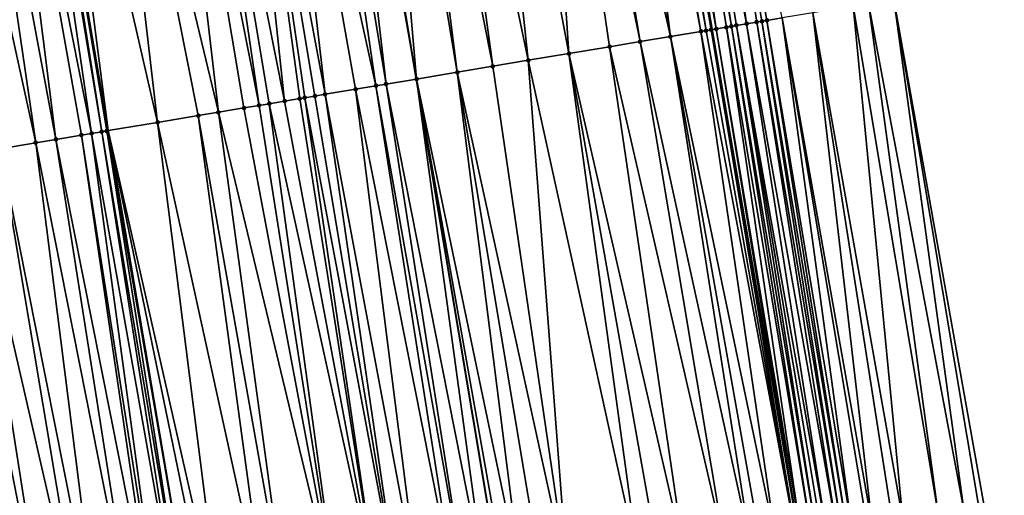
# Model space of a CAD drawing. Header units: feet. Extents: x 2004186 to 2014793, y 836912 to 864902.
# Tile 309 of 656: x 2010650 to 2010688, y 846904 to 846923. Entities that reach past the tile are written whole.
import ezdxf

# ---------------------------------------------------------------- set-up
doc = ezdxf.new("R2010")
doc.units = ezdxf.units.FT
doc.header["$LTSCALE"] = 100
doc.header["$MEASUREMENT"] = 0
for name, color, linetype, lineweight in [('EP_Travel Lane', 5, 'Continuous', 40), ('GPL_Skip Line', 2, 'Continuous', 40), ('Road Shots', 4, 'Continuous', 200), ('Road X-Section', 30, 'Continuous', 13)]:
    doc.layers.add(name, color=color, linetype=linetype, lineweight=lineweight)
doc.layers.add('I-77 SB_MM21-27-Surface-Border', color=7, linetype='Continuous')
doc.layers.add('I-77 SB_MM21-27-Surface-TIN', color=7, linetype='Continuous')

msp = doc.modelspace()

# ---------------------------------------------------------------- linework, layer by layer
at = {"layer": 'EP_Travel Lane'}
msp.add_polyline3d([(2010715.735963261, 846664.6658160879, 434.3752531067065), (2010713.237841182, 846684.5090044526, 434.4749568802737), (2010710.684523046, 846704.5247470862, 434.5855485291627), (2010707.855985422, 846724.3236801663, 434.6360939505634), (2010705.027466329, 846744.122483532, 434.7206027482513), (2010702.198945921, 846763.9212961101, 434.8027373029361), (2010699.370410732, 846783.7202121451, 434.8577235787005), (2010696.295187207, 846803.611508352, 434.9162993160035), (2010693.214281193, 846823.3727187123, 434.9740612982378), (2010690.13338168, 846843.133887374, 435.0463944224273), (2010687.052480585, 846862.8950661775, 435.1151451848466), (2010683.667127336, 846882.7581851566, 435.1482525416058), (2010680.285678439, 846902.4704163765, 435.1690204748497), (2010676.904234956, 846922.1826160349, 435.2100769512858), (2010673.522791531, 846941.8948153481, 435.2512900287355), (2010669.801309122, 846961.7875387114, 435.2640511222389), (2010666.119509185, 846981.4457389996, 435.2751564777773)], dxfattribs=at)
at = {"layer": 'GPL_Skip Line'}
for points in [[(2010689.671370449, 846681.4867430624, 433.6147614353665), (2010687.142786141, 846701.1469352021, 433.692900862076), (2010684.294927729, 846720.9430096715, 433.7648871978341), (2010681.44706819, 846740.7390919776, 433.8348604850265), (2010678.599226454, 846760.5350505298, 433.9372402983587), (2010675.751368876, 846780.3311191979, 434.0107750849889), (2010672.714771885, 846799.9708357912, 434.0703447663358), (2010669.633122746, 846819.7319318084, 434.1279852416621), (2010666.551469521, 846839.4930540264, 434.1764418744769), (2010663.469819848, 846859.2541534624, 434.2328747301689), (2010660.154789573, 846878.8243072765, 434.2630681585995), (2010656.799110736, 846898.5408359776, 434.2936234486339), (2010653.443432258, 846918.2573625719, 434.3255015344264), (2010650.08775645, 846937.9738734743, 434.3675181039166), (2010646.490264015, 846957.3922642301, 434.3824924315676), (2010642.843041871, 846977.0569805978, 434.4017730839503), (2010639.195819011, 846996.7217008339, 434.413337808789)], [(2010701.458350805, 846682.9983243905, 434.0519981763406), (2010698.883065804, 846702.8314638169, 434.1350826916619), (2010696.039679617, 846722.6281430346, 434.2167407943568), (2010693.196283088, 846742.4248942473, 434.2795230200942), (2010690.352898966, 846762.2215590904, 434.3649498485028), (2010687.509509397, 846782.0182618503, 434.4404354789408), (2010684.477823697, 846801.7869623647, 434.498121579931), (2010681.424079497, 846821.5523482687, 434.5630126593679), (2010678.370330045, 846841.3177681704, 434.6160874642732), (2010675.316581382, 846861.08318297, 434.6709356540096), (2010672.030820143, 846880.8113186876, 434.6987747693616), (2010668.729318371, 846900.5369037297, 434.7364207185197), (2010665.427814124, 846920.2625035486, 434.7645872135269), (2010662.126313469, 846939.9880819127, 434.8065171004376), (2010658.425751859, 846959.6426882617, 434.8346404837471), (2010654.719709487, 846979.2963235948, 434.8327586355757)]]:
    msp.add_polyline3d(points, dxfattribs=at)
at = {"layer": 'I-77 SB_MM21-27-Surface-Border', "color": 3, "linetype": 'ByBlock', "lineweight": -2}
msp.add_polyline3d([(2010672.408039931, 846982.6314347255, 435.51408817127), (2010675.917543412, 846962.9407526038, 435.4873497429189), (2010680.076805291, 846942.9913875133, 435.4904594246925), (2010683.97008181, 846923.3648108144, 435.4765264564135), (2010687.468850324, 846903.672177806, 435.4792707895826), (2010690.967602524, 846883.979642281, 435.4195257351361), (2010694.291771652, 846864.012715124, 435.3930474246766), (2010697.543175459, 846844.2778362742, 435.338773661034), (2010700.79457517, 846824.5429839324, 435.2751938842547), (2010703.650661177, 846804.7470818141, 435.202900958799), (2010706.712832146, 846784.7736933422, 435.1420275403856), (2010709.556224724, 846764.9769696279, 435.0720572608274), (2010712.003667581, 846745.1234671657, 434.9785924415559), (2010714.649086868, 846725.2983431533, 434.8997823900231), (2010717.096534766, 846705.4448055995, 434.8155165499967), (2010719.312135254, 846685.2879506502, 434.7076173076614), (2010721.660792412, 846665.4255960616, 434.6020388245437)], dxfattribs=at)
at = {"layer": 'I-77 SB_MM21-27-Surface-TIN', "color": 128, "linetype": 'ByBlock', "lineweight": -2}
for points in [[(2010675.539872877, 846942.232279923, 435.3370645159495), (2010674.553584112, 846942.0672512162, 435.3071290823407), (2010678.249602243, 846922.4076725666, 435.2847605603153)], [(2010675.539872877, 846942.232279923, 435.3370645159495), (2010679.038631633, 846922.5397052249, 435.302493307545), (2010679.630408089, 846922.6387033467, 435.3327103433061)], [(2010675.539872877, 846942.232279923, 435.3370645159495), (2010678.841373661, 846922.5067007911, 435.2956668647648), (2010679.038631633, 846922.5397052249, 435.302493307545)], [(2010675.539872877, 846942.232279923, 435.3370645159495), (2010678.644116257, 846922.4736929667, 435.2910153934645), (2010678.841373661, 846922.5067007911, 435.2956668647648)], [(2010675.539872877, 846942.232279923, 435.3370645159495), (2010678.249602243, 846922.4076725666, 435.2847605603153), (2010678.644116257, 846922.4736929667, 435.2910153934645)], [(2010673.172771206, 846941.8362626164, 435.2321249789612), (2010672.778254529, 846941.7702581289, 435.2156633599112), (2010676.474272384, 846922.1106811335, 435.1922284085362)], [(2010673.172771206, 846941.8362626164, 435.2321249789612), (2010676.671530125, 846922.1436869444, 435.1981715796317), (2010673.522791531, 846941.8948153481, 435.2512900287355)], [(2010673.172771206, 846941.8362626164, 435.2321249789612), (2010676.474272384, 846922.1106811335, 435.1922284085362), (2010676.671530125, 846922.1436869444, 435.1981715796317)], [(2010673.567289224, 846941.9022590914, 435.253726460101), (2010673.522791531, 846941.8948153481, 435.2512900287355), (2010676.904234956, 846922.1826160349, 435.2100769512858)], [(2010676.868788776, 846922.1766873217, 435.2076000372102), (2010676.904234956, 846922.1826160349, 435.2100769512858), (2010673.522791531, 846941.8948153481, 435.2512900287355)], [(2010676.868788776, 846922.1766873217, 435.2076000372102), (2010673.522791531, 846941.8948153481, 435.2512900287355), (2010676.671530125, 846922.1436869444, 435.1981715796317)], [(2010674.159066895, 846942.0012499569, 435.2885966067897), (2010673.567289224, 846941.9022590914, 435.253726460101), (2010677.066048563, 846922.2096809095, 435.2213841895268)], [(2010673.567289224, 846941.9022590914, 435.253726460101), (2010676.904234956, 846922.1826160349, 435.2100769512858), (2010677.066048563, 846922.2096809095, 435.2213841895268)], [(2010674.553584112, 846942.0672512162, 435.3071290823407), (2010674.159066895, 846942.0012499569, 435.2885966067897), (2010677.65782875, 846922.3086567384, 435.2659019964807)], [(2010674.159066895, 846942.0012499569, 435.2885966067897), (2010677.460569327, 846922.2756609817, 435.2535093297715), (2010677.65782875, 846922.3086567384, 435.2659019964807)], [(2010674.159066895, 846942.0012499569, 435.2885966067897), (2010677.066048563, 846922.2096809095, 435.2213841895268), (2010677.460569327, 846922.2756609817, 435.2535093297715)], [(2010674.553584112, 846942.0672512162, 435.3071290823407), (2010677.85508721, 846922.3416582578, 435.2745980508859), (2010678.249602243, 846922.4076725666, 435.2847605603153)], [(2010674.553584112, 846942.0672512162, 435.3071290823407), (2010677.65782875, 846922.3086567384, 435.2659019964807), (2010677.85508721, 846922.3416582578, 435.2745980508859)], [(2010670.805674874, 846941.4402134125, 435.1476471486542), (2010670.016641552, 846941.3082042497, 435.1148444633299), (2010674.107175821, 846921.7146333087, 435.1068589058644)], [(2010672.383738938, 846941.7042471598, 435.2033597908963), (2010670.805674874, 846941.4402134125, 435.1476471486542), (2010675.290725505, 846921.9126488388, 435.154920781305)], [(2010670.805674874, 846941.4402134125, 435.1476471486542), (2010674.107175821, 846921.7146333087, 435.1068589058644), (2010675.290725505, 846921.9126488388, 435.154920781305)], [(2010672.778254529, 846941.7702581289, 435.2156633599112), (2010672.383738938, 846941.7042471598, 435.2033597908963), (2010675.290725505, 846921.9126488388, 435.154920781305)], [(2010672.778254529, 846941.7702581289, 435.2156633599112), (2010675.290725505, 846921.9126488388, 435.154920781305), (2010676.474272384, 846922.1106811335, 435.1922284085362)], [(2010670.016641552, 846941.3082042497, 435.1148444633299), (2010667.649542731, 846940.9121699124, 435.0208298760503), (2010671.345562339, 846921.2525824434, 435.0040986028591)], [(2010670.016641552, 846941.3082042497, 435.1148444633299), (2010672.92362819, 846921.5166055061, 435.0666697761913), (2010674.107175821, 846921.7146333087, 435.1068589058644)], [(2010670.016641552, 846941.3082042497, 435.1148444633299), (2010671.345562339, 846921.2525824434, 435.0040986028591), (2010672.92362819, 846921.5166055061, 435.0666697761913)], [(2010667.649542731, 846940.9121699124, 435.0208298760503), (2010665.676961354, 846940.5821354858, 434.9462129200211), (2010669.767495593, 846920.9885647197, 434.9381025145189)], [(2010667.649542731, 846940.9121699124, 435.0208298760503), (2010669.767495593, 846920.9885647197, 434.9381025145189), (2010671.345562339, 846921.2525824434, 435.0040986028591)], [(2010664.493410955, 846940.3841242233, 434.895416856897), (2010663.704378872, 846940.2521076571, 434.8673633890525), (2010667.005878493, 846920.5265354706, 434.8214752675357)], [(2010665.676961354, 846940.5821354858, 434.9462129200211), (2010664.493410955, 846940.3841242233, 434.895416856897), (2010668.386686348, 846920.7575542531, 434.8771216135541)], [(2010664.493410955, 846940.3841242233, 434.895416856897), (2010667.005878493, 846920.5265354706, 434.8214752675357), (2010668.386686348, 846920.7575542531, 434.8771216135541)], [(2010665.676961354, 846940.5821354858, 434.9462129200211), (2010668.386686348, 846920.7575542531, 434.8771216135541), (2010669.767495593, 846920.9885647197, 434.9381025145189)], [(2010661.929055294, 846939.9550786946, 434.7989113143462), (2010660.942765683, 846939.7900550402, 434.7657348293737), (2010664.244267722, 846920.0644684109, 434.7291034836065)], [(2010661.929055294, 846939.9550786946, 434.7989113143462), (2010665.427814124, 846920.2625035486, 434.7645872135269), (2010662.126313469, 846939.9880819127, 434.8065171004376)], [(2010661.929055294, 846939.9550786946, 434.7989113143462), (2010664.244267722, 846920.0644684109, 434.7291034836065), (2010665.427814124, 846920.2625035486, 434.7645872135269)], [(2010663.704378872, 846940.2521076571, 434.8673633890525), (2010662.126313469, 846939.9880819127, 434.8065171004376), (2010665.427814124, 846920.2625035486, 434.7645872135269)], [(2010663.704378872, 846940.2521076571, 434.8673633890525), (2010665.427814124, 846920.2625035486, 434.7645872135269), (2010667.005878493, 846920.5265354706, 434.8214752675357)], [(2010659.561957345, 846939.5590391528, 434.7082354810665), (2010658.181150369, 846939.3280151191, 434.6559619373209), (2010661.877167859, 846919.6684403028, 434.6310860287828)], [(2010660.942765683, 846939.7900550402, 434.7657348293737), (2010659.561957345, 846939.5590391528, 434.7082354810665), (2010663.849751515, 846919.9984611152, 434.7144421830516)], [(2010659.561957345, 846939.5590391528, 434.7082354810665), (2010663.060716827, 846919.866460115, 434.6764009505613), (2010663.849751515, 846919.9984611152, 434.7144421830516)], [(2010659.561957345, 846939.5590391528, 434.7082354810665), (2010661.877167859, 846919.6684403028, 434.6310860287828), (2010663.060716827, 846919.866460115, 434.6764009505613)], [(2010660.942765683, 846939.7900550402, 434.7657348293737), (2010663.849751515, 846919.9984611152, 434.7144421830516), (2010664.244267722, 846920.0644684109, 434.7291034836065)], [(2010658.181150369, 846939.3280151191, 434.6559619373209), (2010656.405826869, 846939.0309856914, 434.5878082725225), (2010660.299102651, 846919.4044133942, 434.5709818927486)], [(2010658.181150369, 846939.3280151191, 434.6559619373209), (2010661.482650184, 846919.6024417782, 434.6107980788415), (2010661.877167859, 846919.6684403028, 434.6310860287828)], [(2010658.181150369, 846939.3280151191, 434.6559619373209), (2010661.088132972, 846919.5364404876, 434.592284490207), (2010661.482650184, 846919.6024417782, 434.6107980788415)], [(2010658.181150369, 846939.3280151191, 434.6559619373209), (2010660.890875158, 846919.5034351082, 434.5860645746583), (2010661.088132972, 846919.5364404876, 434.592284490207)], [(2010658.181150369, 846939.3280151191, 434.6559619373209), (2010660.299102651, 846919.4044133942, 434.5709818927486), (2010660.890875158, 846919.5034351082, 434.5860645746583)], [(2010655.419537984, 846938.8659576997, 434.5574139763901), (2010653.052443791, 846938.4698957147, 434.4811353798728), (2010657.734750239, 846918.9753484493, 434.4869241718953)], [(2010656.405826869, 846939.0309856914, 434.5878082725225), (2010655.419537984, 846938.8659576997, 434.5574139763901), (2010659.312816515, 846919.2393689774, 434.551121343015)], [(2010655.419537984, 846938.8659576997, 434.5574139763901), (2010658.721041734, 846919.1403608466, 434.5273249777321), (2010659.312816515, 846919.2393689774, 434.551121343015)], [(2010655.419537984, 846938.8659576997, 434.5574139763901), (2010657.734750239, 846918.9753484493, 434.4869241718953), (2010658.721041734, 846919.1403608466, 434.5273249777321)], [(2010656.405826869, 846939.0309856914, 434.5878082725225), (2010659.70733131, 846919.3053847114, 434.5603696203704), (2010660.299102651, 846919.4044133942, 434.5709818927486)], [(2010656.405826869, 846939.0309856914, 434.5878082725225), (2010659.312816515, 846919.2393689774, 434.551121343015), (2010659.70733131, 846919.3053847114, 434.5603696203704)], [(2010653.052443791, 846938.4698957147, 434.4811353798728), (2010650.882605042, 846938.1068532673, 434.4019933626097), (2010655.367655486, 846918.5792898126, 434.4084904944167)], [(2010653.052443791, 846938.4698957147, 434.4811353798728), (2010656.945718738, 846918.8433284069, 434.4610982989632), (2010657.734750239, 846918.9753484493, 434.4869241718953)], [(2010653.052443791, 846938.4698957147, 434.4811353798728), (2010655.367655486, 846918.5792898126, 434.4084904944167), (2010656.945718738, 846918.8433284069, 434.4610982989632)], [(2010649.896312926, 846937.9418445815, 434.3592145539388), (2010653.197813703, 846918.2162654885, 434.3177162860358), (2010650.08775645, 846937.9738734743, 434.3675181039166)], [(2010650.882605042, 846938.1068532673, 434.4019933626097), (2010650.08775645, 846937.9738734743, 434.3675181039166), (2010653.443432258, 846918.2573625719, 434.3255015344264)], [(2010653.395071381, 846918.2492716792, 434.3234157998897), (2010653.443432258, 846918.2573625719, 434.3255015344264), (2010650.08775645, 846937.9738734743, 434.3675181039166)], [(2010653.395071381, 846918.2492716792, 434.3234157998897), (2010650.08775645, 846937.9738734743, 434.3675181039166), (2010653.197813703, 846918.2162654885, 434.3177162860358)], [(2010650.882605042, 846938.1068532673, 434.4019933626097), (2010653.443432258, 846918.2573625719, 434.3255015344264), (2010655.367655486, 846918.5792898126, 434.4084904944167)], [(2010647.726473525, 846937.578806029, 434.2775740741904), (2010646.345667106, 846937.3477786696, 434.2274340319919), (2010650.633459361, 846917.7872120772, 434.2262598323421)], [(2010648.910021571, 846937.7768313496, 434.3193519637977), (2010647.726473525, 846937.578806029, 434.2775740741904), (2010651.422491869, 846917.9192261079, 434.255942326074)], [(2010647.726473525, 846937.578806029, 434.2775740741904), (2010650.633459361, 846917.7872120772, 434.2262598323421), (2010651.422491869, 846917.9192261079, 434.255942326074)], [(2010649.896312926, 846937.9418445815, 434.3592145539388), (2010648.910021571, 846937.7768313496, 434.3193519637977), (2010652.803299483, 846918.1502463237, 434.3106689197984)], [(2010648.910021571, 846937.7768313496, 434.3193519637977), (2010652.408784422, 846918.0842321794, 434.3004009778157), (2010652.803299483, 846918.1502463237, 434.3106689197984)], [(2010648.910021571, 846937.7768313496, 434.3193519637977), (2010651.422491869, 846917.9192261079, 434.255942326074), (2010652.408784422, 846918.0842321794, 434.3004009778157)], [(2010649.896312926, 846937.9418445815, 434.3592145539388), (2010652.803299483, 846918.1502463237, 434.3106689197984), (2010653.197813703, 846918.2162654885, 434.3177162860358)], [(2010646.345667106, 846937.3477786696, 434.2274340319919), (2010649.252652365, 846917.5561881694, 434.1739014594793), (2010650.633459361, 846917.7872120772, 434.2262598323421)], [(2010682.392019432, 846923.1007669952, 435.427270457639), (2010680.813955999, 846922.8367294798, 435.3739704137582), (2010684.312722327, 846903.1441095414, 435.3683389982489)], [(2010682.983791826, 846923.199789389, 435.4419171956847), (2010682.392019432, 846923.1007669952, 435.427270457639), (2010685.69352844, 846903.3751387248, 435.4173095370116)], [(2010682.392019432, 846923.1007669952, 435.427270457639), (2010684.312722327, 846903.1441095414, 435.3683389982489), (2010685.69352844, 846903.3751387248, 435.4173095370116)], [(2010682.983791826, 846923.199789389, 435.4419171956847), (2010686.679818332, 846903.5401606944, 435.4515671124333), (2010683.97008181, 846923.3648108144, 435.4765264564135)], [(2010682.983791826, 846923.199789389, 435.4419171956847), (2010685.69352844, 846903.3751387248, 435.4173095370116), (2010686.679818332, 846903.5401606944, 435.4515671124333)], [(2010683.97008181, 846923.3648108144, 435.4765264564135), (2010687.271592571, 846903.6391720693, 435.4732806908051), (2010687.468850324, 846903.672177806, 435.4792707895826)], [(2010683.97008181, 846923.3648108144, 435.4765264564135), (2010686.679818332, 846903.5401606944, 435.4515671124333), (2010687.271592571, 846903.6391720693, 435.4732806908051)], [(2010680.813955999, 846922.8367294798, 435.3739704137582), (2010679.630408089, 846922.6387033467, 435.3327103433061), (2010683.129173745, 846902.9460874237, 435.3245062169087)], [(2010680.813955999, 846922.8367294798, 435.3739704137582), (2010683.918206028, 846903.0781027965, 435.353325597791), (2010684.312722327, 846903.1441095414, 435.3683389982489)], [(2010680.813955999, 846922.8367294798, 435.3739704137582), (2010683.129173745, 846902.9460874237, 435.3245062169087), (2010683.918206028, 846903.0781027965, 435.353325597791)], [(2010677.65782875, 846922.3086567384, 435.2659019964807), (2010677.460569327, 846922.2756609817, 435.2535093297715), (2010680.762071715, 846902.5500722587, 435.2181921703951)], [(2010677.85508721, 846922.3416582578, 435.2745980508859), (2010677.65782875, 846922.3086567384, 435.2659019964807), (2010680.959332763, 846902.5830583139, 435.2368077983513)], [(2010677.65782875, 846922.3086567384, 435.2659019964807), (2010680.762071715, 846902.5500722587, 435.2181921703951), (2010680.959332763, 846902.5830583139, 435.2368077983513)], [(2010678.249602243, 846922.4076725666, 435.2847605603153), (2010677.85508721, 846922.3416582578, 435.2745980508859), (2010681.353848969, 846902.6490656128, 435.2514660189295)], [(2010677.85508721, 846922.3416582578, 435.2745980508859), (2010681.156591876, 846902.6160559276, 435.248008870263), (2010681.353848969, 846902.6490656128, 435.2514660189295)], [(2010677.85508721, 846922.3416582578, 435.2745980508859), (2010680.959332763, 846902.5830583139, 435.2368077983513), (2010681.156591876, 846902.6160559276, 435.248008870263)], [(2010678.644116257, 846922.4736929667, 435.2910153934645), (2010678.249602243, 846922.4076725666, 435.2847605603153), (2010681.748361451, 846902.7150951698, 435.2518458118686)], [(2010678.249602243, 846922.4076725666, 435.2847605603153), (2010681.353848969, 846902.6490656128, 435.2514660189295), (2010681.748361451, 846902.7150951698, 435.2518458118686)], [(2010678.841373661, 846922.5067007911, 435.2956668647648), (2010678.644116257, 846922.4736929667, 435.2910153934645), (2010681.945618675, 846902.7481040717, 435.2558055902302)], [(2010678.644116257, 846922.4736929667, 435.2910153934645), (2010681.748361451, 846902.7150951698, 435.2518458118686), (2010681.945618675, 846902.7481040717, 435.2558055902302)], [(2010679.038631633, 846922.5397052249, 435.302493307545), (2010678.841373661, 846922.5067007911, 435.2956668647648), (2010682.142876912, 846902.7811069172, 435.2636503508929)], [(2010678.841373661, 846922.5067007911, 435.2956668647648), (2010681.945618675, 846902.7481040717, 435.2558055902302), (2010682.142876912, 846902.7811069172, 435.2636503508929)], [(2010679.630408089, 846922.6387033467, 435.3327103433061), (2010679.038631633, 846922.5397052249, 435.302493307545), (2010682.340135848, 846902.8141055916, 435.2741708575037)], [(2010679.038631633, 846922.5397052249, 435.302493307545), (2010682.142876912, 846902.7811069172, 435.2636503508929), (2010682.340135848, 846902.8141055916, 435.2741708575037)], [(2010679.630408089, 846922.6387033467, 435.3327103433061), (2010682.931915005, 846902.913087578, 435.314737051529), (2010683.129173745, 846902.9460874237, 435.3245062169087)], [(2010679.630408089, 846922.6387033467, 435.3327103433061), (2010682.340135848, 846902.8141055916, 435.2741708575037), (2010682.931915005, 846902.913087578, 435.314737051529)], [(2010675.290725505, 846921.9126488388, 435.154920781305), (2010674.107175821, 846921.7146333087, 435.1068589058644), (2010678.394969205, 846902.154059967, 435.1100348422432)], [(2010676.474272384, 846922.1106811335, 435.1922284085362), (2010675.290725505, 846921.9126488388, 435.154920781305), (2010679.381258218, 846902.3190871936, 435.1409202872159)], [(2010675.290725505, 846921.9126488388, 435.154920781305), (2010678.789485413, 846902.2200672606, 435.1246965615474), (2010679.381258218, 846902.3190871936, 435.1409202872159)], [(2010675.290725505, 846921.9126488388, 435.154920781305), (2010678.394969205, 846902.154059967, 435.1100348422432), (2010678.789485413, 846902.2200672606, 435.1246965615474)], [(2010676.671530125, 846922.1436869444, 435.1981715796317), (2010676.474272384, 846922.1106811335, 435.1922284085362), (2010680.170288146, 846902.4511166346, 435.1607146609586)], [(2010676.474272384, 846922.1106811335, 435.1922284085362), (2010679.381258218, 846902.3190871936, 435.1409202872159), (2010680.170288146, 846902.4511166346, 435.1607146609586)], [(2010676.868788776, 846922.1766873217, 435.2076000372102), (2010676.671530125, 846922.1436869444, 435.1981715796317), (2010680.170288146, 846902.4511166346, 435.1607146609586)], [(2010676.868788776, 846922.1766873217, 435.2076000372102), (2010680.170288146, 846902.4511166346, 435.1607146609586), (2010676.904234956, 846922.1826160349, 435.2100769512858)], [(2010677.066048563, 846922.2096809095, 435.2213841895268), (2010676.904234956, 846922.1826160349, 435.2100769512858), (2010680.285678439, 846902.4704163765, 435.1690204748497)], [(2010680.170288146, 846902.4511166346, 435.1607146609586), (2010680.285678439, 846902.4704163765, 435.1690204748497), (2010676.904234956, 846922.1826160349, 435.2100769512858)], [(2010677.460569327, 846922.2756609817, 435.2535093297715), (2010677.066048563, 846922.2096809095, 435.2213841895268), (2010680.367548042, 846902.4841095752, 435.1749134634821)], [(2010677.066048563, 846922.2096809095, 435.2213841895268), (2010680.285678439, 846902.4704163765, 435.1690204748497), (2010680.367548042, 846902.4841095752, 435.1749134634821)], [(2010677.460569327, 846922.2756609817, 435.2535093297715), (2010680.367548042, 846902.4841095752, 435.1749134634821), (2010680.762071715, 846902.5500722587, 435.2181921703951)], [(2010672.92362819, 846921.5166055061, 435.0666697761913), (2010671.345562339, 846921.2525824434, 435.0040986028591), (2010675.83061267, 846901.7250196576, 435.010180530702)], [(2010674.107175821, 846921.7146333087, 435.1068589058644), (2010672.92362819, 846921.5166055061, 435.0666697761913), (2010677.408677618, 846901.9890481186, 435.0692847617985)], [(2010672.92362819, 846921.5166055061, 435.0666697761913), (2010675.83061267, 846901.7250196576, 435.010180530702), (2010677.408677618, 846901.9890481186, 435.0692847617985)], [(2010674.107175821, 846921.7146333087, 435.1068589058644), (2010677.408677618, 846901.9890481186, 435.0692847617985), (2010678.394969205, 846902.154059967, 435.1100348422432)], [(2010671.345562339, 846921.2525824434, 435.0040986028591), (2010669.767495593, 846920.9885647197, 434.9381025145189), (2010674.055289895, 846901.4279858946, 434.9448076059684)], [(2010671.345562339, 846921.2525824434, 435.0040986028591), (2010674.84432332, 846901.5599944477, 434.9780016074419), (2010675.83061267, 846901.7250196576, 435.010180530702)], [(2010671.345562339, 846921.2525824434, 435.0040986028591), (2010674.055289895, 846901.4279858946, 434.9448076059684), (2010674.84432332, 846901.5599944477, 434.9780016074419)], [(2010668.386686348, 846920.7575542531, 434.8771216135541), (2010667.005878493, 846920.5265354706, 434.8214752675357), (2010671.293673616, 846900.9659517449, 434.8313318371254)], [(2010669.767495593, 846920.9885647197, 434.9381025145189), (2010668.386686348, 846920.7575542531, 434.8771216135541), (2010671.293673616, 846900.9659517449, 434.8313318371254)], [(2010669.767495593, 846920.9885647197, 434.9381025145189), (2010671.293673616, 846900.9659517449, 434.8313318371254), (2010674.055289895, 846901.4279858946, 434.9448076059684)], [(2010667.005878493, 846920.5265354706, 434.8214752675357), (2010665.427814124, 846920.2625035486, 434.7645872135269), (2010669.518350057, 846900.6689226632, 434.7629557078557)], [(2010667.005878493, 846920.5265354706, 434.8214752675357), (2010670.307382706, 846900.8009358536, 434.7931748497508), (2010671.293673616, 846900.9659517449, 434.8313318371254)], [(2010667.005878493, 846920.5265354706, 434.8214752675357), (2010669.518350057, 846900.6689226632, 434.7629557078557), (2010670.307382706, 846900.8009358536, 434.7931748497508)], [(2010663.849751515, 846919.9984611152, 434.7144421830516), (2010663.060716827, 846919.866460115, 434.6764009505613), (2010666.953997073, 846900.2398611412, 434.6767092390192)], [(2010664.244267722, 846920.0644684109, 434.7291034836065), (2010663.849751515, 846919.9984611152, 434.7144421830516), (2010667.348513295, 846900.3058683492, 434.6914257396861)], [(2010663.849751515, 846919.9984611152, 434.7144421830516), (2010666.953997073, 846900.2398611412, 434.6767092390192), (2010667.348513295, 846900.3058683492, 434.6914257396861)], [(2010664.244267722, 846920.0644684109, 434.7291034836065), (2010668.137543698, 846900.4378949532, 434.7130401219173), (2010665.427814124, 846920.2625035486, 434.7645872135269)], [(2010664.244267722, 846920.0644684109, 434.7291034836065), (2010667.348513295, 846900.3058683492, 434.6914257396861), (2010668.137543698, 846900.4378949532, 434.7130401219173)], [(2010668.137543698, 846900.4378949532, 434.7130401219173), (2010668.729318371, 846900.5369037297, 434.7364207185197), (2010665.427814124, 846920.2625035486, 434.7645872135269)], [(2010668.926576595, 846900.5699066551, 434.7442142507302), (2010665.427814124, 846920.2625035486, 434.7645872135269), (2010668.729318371, 846900.5369037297, 434.7364207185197)], [(2010669.518350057, 846900.6689226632, 434.7629557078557), (2010665.427814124, 846920.2625035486, 434.7645872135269), (2010668.926576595, 846900.5699066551, 434.7442142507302)], [(2010661.482650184, 846919.6024417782, 434.6107980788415), (2010661.088132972, 846919.5364404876, 434.592284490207), (2010664.784153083, 846899.8768500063, 434.5774800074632)], [(2010661.877167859, 846919.6684403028, 434.6310860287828), (2010661.482650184, 846919.6024417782, 434.6107980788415), (2010664.784153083, 846899.8768500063, 434.5774800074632)], [(2010663.060716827, 846919.866460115, 434.6764009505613), (2010661.877167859, 846919.6684403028, 434.6310860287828), (2010665.573186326, 846900.008859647, 434.6099764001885)], [(2010661.877167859, 846919.6684403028, 434.6310860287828), (2010664.784153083, 846899.8768500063, 434.5774800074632), (2010665.573186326, 846900.008859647, 434.6099764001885)], [(2010663.060716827, 846919.866460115, 434.6764009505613), (2010665.573186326, 846900.008859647, 434.6099764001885), (2010666.953997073, 846900.2398611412, 434.6767092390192)], [(2010659.312816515, 846919.2393689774, 434.551121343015), (2010658.721041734, 846919.1403608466, 434.5273249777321), (2010662.417058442, 846899.4807906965, 434.4994845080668)], [(2010659.70733131, 846919.3053847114, 434.5603696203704), (2010659.312816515, 846919.2393689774, 434.551121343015), (2010662.417058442, 846899.4807906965, 434.4994845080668)], [(2010660.299102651, 846919.4044133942, 434.5709818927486), (2010659.70733131, 846919.3053847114, 434.5603696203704), (2010663.995121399, 846899.7448310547, 434.550956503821)], [(2010659.70733131, 846919.3053847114, 434.5603696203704), (2010662.417058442, 846899.4807906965, 434.4994845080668), (2010663.995121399, 846899.7448310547, 434.550956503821)], [(2010660.890875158, 846919.5034351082, 434.5860645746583), (2010660.299102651, 846919.4044133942, 434.5709818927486), (2010663.995121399, 846899.7448310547, 434.550956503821)], [(2010661.088132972, 846919.5364404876, 434.592284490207), (2010660.890875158, 846919.5034351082, 434.5860645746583), (2010663.995121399, 846899.7448310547, 434.550956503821)], [(2010661.088132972, 846919.5364404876, 434.592284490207), (2010663.995121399, 846899.7448310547, 434.550956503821), (2010664.784153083, 846899.8768500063, 434.5774800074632)], [(2010656.945718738, 846918.8433284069, 434.4610982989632), (2010655.367655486, 846918.5792898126, 434.4084904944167), (2010659.655446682, 846899.0187295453, 434.4033299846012)], [(2010657.734750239, 846918.9753484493, 434.4869241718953), (2010656.945718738, 846918.8433284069, 434.4610982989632), (2010660.444479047, 846899.150744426, 434.4324648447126)], [(2010656.945718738, 846918.8433284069, 434.4610982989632), (2010659.655446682, 846899.0187295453, 434.4033299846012), (2010660.444479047, 846899.150744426, 434.4324648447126)], [(2010658.721041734, 846919.1403608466, 434.5273249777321), (2010657.734750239, 846918.9753484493, 434.4869241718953), (2010662.417058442, 846899.4807906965, 434.4994845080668)], [(2010657.734750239, 846918.9753484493, 434.4869241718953), (2010660.444479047, 846899.150744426, 434.4324648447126), (2010662.417058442, 846899.4807906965, 434.4994845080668)], [(2010655.367655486, 846918.5792898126, 434.4084904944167), (2010653.443432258, 846918.2573625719, 434.3255015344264), (2010657.880126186, 846898.7216821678, 434.3466905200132)], [(2010655.367655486, 846918.5792898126, 434.4084904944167), (2010657.880126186, 846898.7216821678, 434.3466905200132), (2010659.655446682, 846899.0187295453, 434.4033299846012)], [(2010652.408784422, 846918.0842321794, 434.3004009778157), (2010651.422491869, 846917.9192261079, 434.255942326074), (2010655.315769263, 846898.292644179, 434.2453477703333)], [(2010652.803299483, 846918.1502463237, 434.3106689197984), (2010652.408784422, 846918.0842321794, 434.3004009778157), (2010655.513027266, 846898.325648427, 434.2522926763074)], [(2010652.408784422, 846918.0842321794, 434.3004009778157), (2010655.315769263, 846898.292644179, 434.2453477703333), (2010655.513027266, 846898.325648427, 434.2522926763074)], [(2010653.197813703, 846918.2162654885, 434.3177162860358), (2010652.803299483, 846918.1502463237, 434.3106689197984), (2010656.302056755, 846898.457680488, 434.2704065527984)], [(2010652.803299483, 846918.1502463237, 434.3106689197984), (2010655.513027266, 846898.325648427, 434.2522926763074), (2010656.302056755, 846898.457680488, 434.2704065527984)], [(2010653.395071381, 846918.2492716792, 434.3234157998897), (2010653.197813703, 846918.2162654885, 434.3177162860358), (2010656.499314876, 846898.4906840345, 434.2778017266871)], [(2010653.197813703, 846918.2162654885, 434.3177162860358), (2010656.302056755, 846898.457680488, 434.2704065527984), (2010656.499314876, 846898.4906840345, 434.2778017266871)], [(2010653.395071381, 846918.2492716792, 434.3234157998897), (2010656.799110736, 846898.5408359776, 434.2936234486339), (2010653.443432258, 846918.2573625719, 434.3255015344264)], [(2010653.395071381, 846918.2492716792, 434.3234157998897), (2010656.499314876, 846898.4906840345, 434.2778017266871), (2010656.799110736, 846898.5408359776, 434.2936234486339)], [(2010657.485609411, 846898.6556782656, 434.3298534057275), (2010653.443432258, 846918.2573625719, 434.3255015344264), (2010656.799110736, 846898.5408359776, 434.2936234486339)], [(2010657.880126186, 846898.7216821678, 434.3466905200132), (2010653.443432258, 846918.2573625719, 434.3255015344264), (2010657.485609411, 846898.6556782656, 434.3298534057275)], [(2010650.633459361, 846917.7872120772, 434.2262598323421), (2010649.252652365, 846917.5561881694, 434.1739014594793), (2010653.145929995, 846897.9296048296, 434.164217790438)], [(2010651.422491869, 846917.9192261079, 434.255942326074), (2010650.633459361, 846917.7872120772, 434.2262598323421), (2010654.526735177, 846898.1606395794, 434.2096173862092)], [(2010650.633459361, 846917.7872120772, 434.2262598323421), (2010653.145929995, 846897.9296048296, 434.164217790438), (2010654.526735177, 846898.1606395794, 434.2096173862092)], [(2010651.422491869, 846917.9192261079, 434.255942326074), (2010654.526735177, 846898.1606395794, 434.2096173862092), (2010655.315769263, 846898.292644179, 434.2453477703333)], [(2010648.069102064, 846917.3581763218, 434.1234771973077), (2010647.280069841, 846917.2261605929, 434.0948843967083), (2010651.173345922, 846897.5995865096, 434.0792680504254)], [(2010649.252652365, 846917.5561881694, 434.1739014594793), (2010648.069102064, 846917.3581763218, 434.1234771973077), (2010652.554154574, 846897.8306005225, 434.1379702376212)], [(2010648.069102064, 846917.3581763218, 434.1234771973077), (2010651.173345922, 846897.5995865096, 434.0792680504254), (2010652.554154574, 846897.8306005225, 434.1379702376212)], [(2010649.252652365, 846917.5561881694, 434.1739014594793), (2010652.554154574, 846897.8306005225, 434.1379702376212), (2010653.145929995, 846897.9296048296, 434.164217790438)], [(2010647.280069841, 846917.2261605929, 434.0948843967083), (2010649.398025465, 846897.3025388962, 434.022780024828), (2010651.173345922, 846897.5995865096, 434.0792680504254)]]:
    msp.add_3dface(points, dxfattribs=at)
at = {"layer": 'Road Shots', "lineweight": 100}
for p in [(2010677.65782875, 846922.3086567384, 435.2659019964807), (2010677.85508721, 846922.3416582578, 435.2745980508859), (2010678.249602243, 846922.4076725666, 435.2847605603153), (2010678.644116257, 846922.4736929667, 435.2910153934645), (2010678.841373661, 846922.5067007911, 435.2956668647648), (2010679.038631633, 846922.5397052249, 435.302493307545), (2010675.290725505, 846921.9126488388, 435.154920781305), (2010676.474272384, 846922.1106811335, 435.1922284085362), (2010676.671530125, 846922.1436869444, 435.1981715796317), (2010676.868788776, 846922.1766873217, 435.2076000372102), (2010677.066048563, 846922.2096809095, 435.2213841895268), (2010677.460569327, 846922.2756609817, 435.2535093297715), (2010672.92362819, 846921.5166055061, 435.0666697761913), (2010674.107175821, 846921.7146333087, 435.1068589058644), (2010671.345562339, 846921.2525824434, 435.0040986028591), (2010668.386686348, 846920.7575542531, 434.8771216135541), (2010669.767495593, 846920.9885647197, 434.9381025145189), (2010667.005878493, 846920.5265354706, 434.8214752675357), (2010663.849751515, 846919.9984611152, 434.7144421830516), (2010664.244267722, 846920.0644684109, 434.7291034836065), (2010665.427814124, 846920.2625035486, 434.7645872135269), (2010661.482650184, 846919.6024417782, 434.6107980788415), (2010661.877167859, 846919.6684403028, 434.6310860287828), (2010663.060716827, 846919.866460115, 434.6764009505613), (2010659.312816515, 846919.2393689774, 434.551121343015), (2010659.70733131, 846919.3053847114, 434.5603696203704), (2010660.299102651, 846919.4044133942, 434.5709818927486), (2010660.890875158, 846919.5034351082, 434.5860645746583), (2010661.088132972, 846919.5364404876, 434.592284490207), (2010656.945718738, 846918.8433284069, 434.4610982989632), (2010657.734750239, 846918.9753484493, 434.4869241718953), (2010658.721041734, 846919.1403608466, 434.5273249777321), (2010655.367655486, 846918.5792898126, 434.4084904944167), (2010652.408784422, 846918.0842321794, 434.3004009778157), (2010652.803299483, 846918.1502463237, 434.3106689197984), (2010653.197813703, 846918.2162654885, 434.3177162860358), (2010653.395071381, 846918.2492716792, 434.3234157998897), (2010650.633459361, 846917.7872120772, 434.2262598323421), (2010651.422491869, 846917.9192261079, 434.255942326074)]:
    msp.add_point(p, dxfattribs=at)
at = {"layer": 'Road X-Section', "extrusion": (-0.1650751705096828, 0.9862797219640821, 0.001580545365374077), "elevation": 503390.0298585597, "flags": 128}
msp.add_lwpolyline([(-2122854.897466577, -362.0777058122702), (-2122857.097466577, -361.9857748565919), (-2122858.297466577, -361.93651275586), (-2122859.297466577, -361.8904167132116), (-2122860.497466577, -361.8335645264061), (-2122861.097466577, -361.8101508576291), (-2122861.497466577, -361.7975498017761), (-2122861.897466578, -361.7809286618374), (-2122863.297466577, -361.7056890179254), (-2122863.697466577, -361.6888373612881), (-2122864.697466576, -361.6574031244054), (-2122865.497466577, -361.6359082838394), (-2122866.497466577, -361.5936931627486), (-2122866.897466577, -361.5764988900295), (-2122867.697466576, -361.5529849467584), (-2122868.297466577, -361.5363458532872), (-2122869.097466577, -361.5077530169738), (-2122870.297466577, -361.4573286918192), (-2122871.697466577, -361.4049702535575), (-2122872.497466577, -361.3752877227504), (-2122873.497466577, -361.3308290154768), (-2122873.897466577, -361.3205610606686), (-2122874.297466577, -361.3135136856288), (-2122874.497466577, -361.3078141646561), (-2122876.497466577, -361.2227393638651), (-2122878.097466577, -361.170131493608), (-2122878.897466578, -361.144305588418), (-2122879.897466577, -361.1039047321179), (-2122880.497466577, -361.0801083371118), (-2122880.897466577, -361.0708600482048), (-2122881.497466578, -361.060247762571), (-2122882.097466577, -361.0451650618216), (-2122882.297466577, -361.0389451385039), (-2122882.697466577, -361.0204315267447), (-2122883.097466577, -361.0001435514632), (-2122884.297466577, -360.9548285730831), (-2122885.097466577, -360.9167872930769), (-2122885.497466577, -360.9021259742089), (-2122886.697466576, -360.8666421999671), (-2122888.297466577, -360.8097540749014), (-2122889.697466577, -360.7541076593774), (-2122891.097466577, -360.6931266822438), (-2122892.697466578, -360.6271305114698), (-2122894.297466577, -360.5645592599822), (-2122895.497466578, -360.5243700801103), (-2122896.697466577, -360.4763081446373), (-2122897.897466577, -360.4390004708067), (-2122898.097466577, -360.433057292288), (-2122898.297466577, -360.4236288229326), (-2122898.497466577, -360.4098446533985), (-2122898.897466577, -360.3777194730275), (-2122899.097466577, -360.3653267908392), (-2122899.297466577, -360.3566307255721), (-2122899.697466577, -360.3464682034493), (-2122900.097466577, -360.3402133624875), (-2122900.297466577, -360.3355618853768), (-2122900.497466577, -360.32873543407), (-2122901.097466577, -360.298518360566), (-2122902.297466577, -360.257258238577), (-2122903.897466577, -360.2039581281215), (-2122904.497466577, -360.1893113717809), (-2122905.497466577, -360.1547020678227)], dxfattribs=at)

doc.saveas('drawing.dxf')
